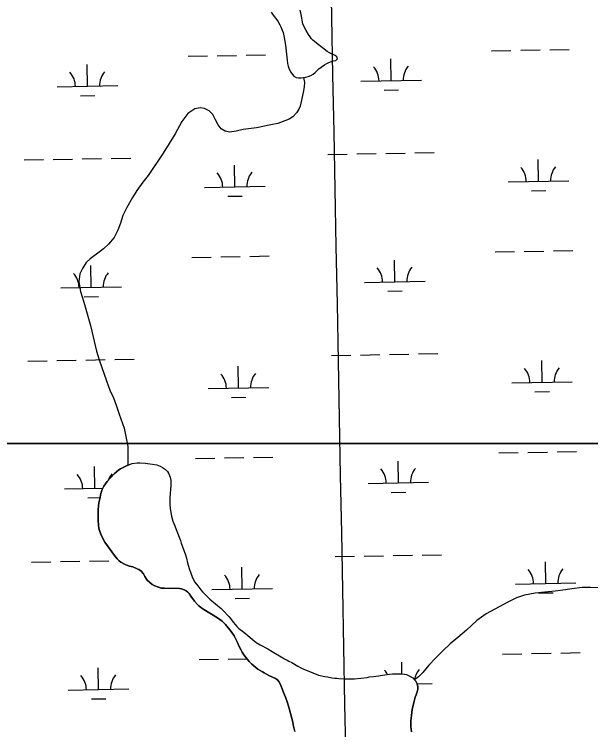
# Model space of a CAD drawing. Extents: x 3957609 to 3995875, y 234277 to 260273.
# Drawn here: x 3977198 to 3978151, y 244597 to 245780 of the extents above; entities that cross this region are included whole.
import ezdxf

# ---------------------------------------------------------------- set-up
doc = ezdxf.new("R2010")
doc.units = 0
for name, color, linetype in [('V-GRID-MAJR', 7, 'Continuous'), ('V-TOPO-SHOR', 7, 'Continuous'), ('V-WETL-SWMP', 7, 'Continuous')]:
    doc.layers.add(name, color=color, linetype=linetype)

msp = doc.modelspace()

# ---------------------------------------------------------------- linework, layer by layer
at = {"layer": 'V-GRID-MAJR'}
msp.add_spline([(3977833.033, 240002.205), (3977775.362, 243028.63), (3977659.886, 249088.434), (3977544.411, 255148.228), (3977486.607, 258181.601)], degree=3, dxfattribs=at)
at = {"layer": 'V-TOPO-SHOR'}
for points in [[(3977676.032, 245675.048), (3977679.38, 245675.699), (3977683.904, 245676.877), (3977688.438, 245678.752), (3977692.278, 245680.95), (3977695.426, 245683.625), (3977701.415, 245689.365), (3977705.265, 245692.261), (3977711.073, 245696.22), (3977714.835, 245698.495), (3977717.809, 245699.929), (3977725.384, 245702.616), (3977729.515, 245703.41), (3977732.352, 245706.167), (3977731.238, 245709.602), (3977728.473, 245711.895), (3977719.054, 245716.151), (3977715.046, 245718.385), (3977694.687, 245734.376), (3977691.773, 245736.983), (3977689.551, 245739.269), (3977686.88, 245742.572), (3977684.369, 245746.261), (3977680.273, 245753.234), (3977676.417, 245760.439), (3977675.149, 245764.189), (3977672.19, 245779.772), (3977670.428, 245786.946)], [(3977622.431, 245783.293), (3977626.017, 245778.656), (3977631.959, 245770.489), (3977634.089, 245767.271), (3977636.968, 245762.333), (3977638.707, 245758.891), (3977640.886, 245753.73), (3977642.229, 245749.98), (3977644.048, 245741.485), (3977646.198, 245729.021), (3977648.076, 245713.841), (3977649.019, 245703.879), (3977649.717, 245698.432), (3977650.745, 245694.299), (3977652.381, 245689.224), (3977654.95, 245684.135), (3977657.688, 245680.055), (3977659.904, 245677.536), (3977663.912, 245675.302), (3977667.864, 245674.624), (3977671.985, 245674.64), (3977676.032, 245675.048)], [(3977676.032, 245675.048), (3977677.541, 245666.88), (3977677.209, 245660.06), (3977675.444, 245650.621), (3977670.693, 245627.962), (3977668.446, 245622.799), (3977664.323, 245616.731), (3977658.493, 245610.456), (3977652.541, 245606.585), (3977645.281, 245603.355), (3977633.822, 245599.489), (3977622.227, 245596.863), (3977598.652, 245592.087), (3977576.349, 245589.23), (3977564.831, 245586.683), (3977554.489, 245584.97), (3977546.678, 245586.402), (3977540.065, 245590.455), (3977534.883, 245596.97), (3977530.892, 245605.172), (3977526.055, 245613.851), (3977520.093, 245619.911), (3977512.63, 245624.13), (3977505.278, 245625.324), (3977496.25, 245623.36), (3977485.05, 245615.844), (3977475.078, 245602.26), (3977463.845, 245581.866), (3977444.303, 245550.191), (3977419.405, 245512.932), (3977410.791, 245502.043), (3977400.666, 245488.458), (3977393.438, 245476.928), (3977384.122, 245460.309), (3977377.648, 245447.218), (3977373.661, 245434.397), (3977369.225, 245422.673), (3977363.081, 245410.815), (3977353.998, 245399.7), (3977345.353, 245391.992), (3977340.641, 245388.027), (3977323.55, 245375.552), (3977317.019, 245369.132), (3977310.984, 245359.445), (3977306.511, 245350.745), (3977304.998, 245337.191), (3977307.635, 245321.329), (3977313.198, 245303.719), (3977324.193, 245264.93), (3977334.132, 245222.896), (3977338.579, 245208.56), (3977350.25, 245173.796), (3977355.997, 245158.12), (3977361.866, 245145.701), (3977366.571, 245133.067), (3977371.32, 245118.338), (3977379.596, 245095.257), (3977383.002, 245078.762), (3977385.515, 245064.918), (3977385.932, 245045.597), (3977385.656, 245033.888)], [(3977385.656, 245033.888), (3977388.615, 245035.154), (3977392.662, 245036.582), (3977400.895, 245038.167), (3977405.542, 245038.097), (3977415.137, 245037.339), (3977418.383, 245036.827), (3977426.579, 245035.934), (3977433.684, 245034.437), (3977439.232, 245032.498), (3977443.076, 245030.427), (3977447.977, 245026.639), (3977451.184, 245023.495), (3977452.853, 245020.99), (3977455.544, 245014.289), (3977456.547, 245008.854), (3977456.634, 245004.051), (3977456.588, 245000.953), (3977455.046, 244980.063), (3977454.938, 244972.629), (3977455.048, 244969.528), (3977455.872, 244962.235), (3977458.17, 244949.81), (3977460.064, 244941.573), (3977463.206, 244933.936), (3977465.589, 244927.395), (3977472.608, 244909.323), (3977474.093, 244904.965), (3977481.253, 244885.961), (3977482.87, 244880.051), (3977484.619, 244872.434), (3977487.12, 244863.259), (3977489.635, 244855.168), (3977491.878, 244849.558), (3977493.833, 244845.501), (3977496.709, 244840.811), (3977501.266, 244834.55), (3977506.435, 244827.815), (3977509.331, 244824.673), (3977521.234, 244812.262), (3977540.065, 244796.808), (3977542.969, 244794.131), (3977553.498, 244783.135), (3977560.18, 244774.055), (3977566.124, 244767.151), (3977569.482, 244763.849), (3977577.449, 244757.691), (3977598.115, 244740.816), (3977604.72, 244736.849), (3977617.168, 244730.006), (3977624.078, 244725.877), (3977639.446, 244717.288), (3977644.818, 244713.958), (3977648.969, 244711.73), (3977652.039, 244709.825), (3977656.653, 244707.435), (3977666.791, 244701.555), (3977672.632, 244698.373), (3977676.634, 244696.612), (3977691.73, 244690.66), (3977700.812, 244686.81), (3977711.313, 244684.489), (3977715.951, 244683.957), (3977722.747, 244682.464), (3977728.004, 244681.768), (3977731.254, 244681.567), (3977734.654, 244681.053), (3977742.7, 244680.469), (3977756.022, 244680.432), (3977760.522, 244680.832), (3977781.463, 244682.849), (3977784.885, 244683.73), (3977792.489, 244684.704), (3977795.596, 244685.28), (3977800.407, 244685.829), (3977803.511, 244686.402), (3977806.614, 244686.669), (3977818.101, 244688.36), (3977823.219, 244688.749), (3977838.557, 244688.837), (3977843.042, 244688.307), (3977846.286, 244687.641), (3977849.52, 244686.353), (3977856.583, 244682.069), (3977859.797, 244679.234)], [(3977385.656, 245033.888), (3977382.379, 245032.488), (3977373.702, 245028.062), (3977370.605, 245026.094), (3977363.386, 245019.79), (3977357.691, 245013.744), (3977351.577, 245006.806), (3977346.259, 244999.144), (3977343.422, 244993.801), (3977341.094, 244987.086), (3977339.265, 244978.631), (3977337.921, 244971.502), (3977337.075, 244966.53), (3977336.68, 244960.687), (3977336.516, 244943.008), (3977337.315, 244934.012), (3977337.876, 244929.977), (3977338.749, 244925.936), (3977340.985, 244920.018), (3977344.596, 244912.528), (3977347.762, 244906.595), (3977363.556, 244884.833), (3977367.967, 244879.195), (3977371.48, 244875.736), (3977374.392, 244873.678), (3977381.306, 244869.704), (3977384.077, 244868.426), (3977388.241, 244867.126), (3977393.795, 244865.651), (3977401.188, 244862.756), (3977403.957, 244861.322), (3977407.635, 244858.635), (3977411.442, 244854.086), (3977413.857, 244849.714), (3977417.803, 244844.08), (3977421.314, 244840.465), (3977425.75, 244836.529), (3977430.208, 244834.294), (3977436.373, 244832.038), (3977440.848, 244830.887), (3977446.107, 244830.346), (3977471.355, 244830.135), (3977474.599, 244829.467), (3977478.604, 244828.015), (3977482.293, 244825.949), (3977484.738, 244823.743), (3977486.874, 244821.544), (3977489.918, 244817.628), (3977495.99, 244809.174), (3977500.711, 244803.527), (3977503.156, 244801.168), (3977506.369, 244798.489), (3977511.125, 244795.321), (3977534.009, 244781.667), (3977541.515, 244775.826), (3977544.88, 244772.834), (3977547.321, 244770.319), (3977556.295, 244758.881), (3977561.303, 244751.682), (3977565.374, 244744.033), (3977567.029, 244740.601), (3977569.276, 244735.3), (3977573.04, 244727.811), (3977574.701, 244724.843), (3977577.578, 244720.465), (3977581.375, 244715.142), (3977586.249, 244709.493), (3977590.524, 244705.094), (3977597.1, 244699.268), (3977600.778, 244696.425), (3977608.304, 244692.135), (3977611.067, 244690.39), (3977618.598, 244686.253), (3977629.835, 244681.286), (3977632.899, 244678.919), (3977635.336, 244676.095), (3977637.296, 244672.349), (3977641.781, 244661.13), (3977643.288, 244658.32), (3977644.773, 244653.962), (3977646.272, 244650.532), (3977649.254, 244642.434), (3977652.07, 244633.717), (3977658.525, 244608.836), (3977659.236, 244604.488), (3977661.556, 244593.611)], [(3978188.996, 244830.649), (3978150.404, 244831.522), (3978136.604, 244831.567), (3978119.518, 244829.488), (3978109.257, 244827.622), (3978091.864, 244825.55), (3978074.785, 244824.091), (3978058.944, 244822.306), (3978041.536, 244819.301), (3978028.292, 244814.843), (3978014.079, 244807.607), (3977977.827, 244788.288), (3977962.621, 244776.881), (3977945.491, 244761.158), (3977931.364, 244749.114), (3977918.808, 244738.753), (3977906.702, 244727.145), (3977894.901, 244715.379), (3977883.252, 244703.298), (3977873.465, 244691.193), (3977866.383, 244684.008), (3977859.797, 244679.234)], [(3977854.597, 244619.979), (3977855.985, 244630.183), (3977858.316, 244641.303), (3977860.774, 244650.562), (3977862.533, 244654.408), (3977864.147, 244658.877), (3977864.986, 244663.358), (3977865.046, 244667.385), (3977863.876, 244672.203), (3977861.773, 244676.728), (3977859.797, 244679.234)], [(3977854.511, 244592.717), (3977853.554, 244601.56), (3977853.755, 244604.654), (3977853.694, 244611.007), (3977854.597, 244619.979)]]:
    msp.add_lwpolyline(points, dxfattribs=at)
at = {"layer": 'V-WETL-SWMP'}
for p, q in [((3977581.266, 245712.097), (3977613.261, 245712.679)), ((3977987.107, 245719.477), (3978019.102, 245720.059)), ((3978035.099, 245720.349), (3978067.094, 245720.931)), ((3978083.092, 245721.222), (3978115.086, 245721.804)), ((3977485.282, 245710.352), (3977517.277, 245710.934)), ((3977533.274, 245711.225), (3977565.269, 245711.807)), ((3977820.915, 245670.017), (3977820.261, 245706.011)), ((3977319.09, 245660.893), (3977318.436, 245696.887)), ((3977770.923, 245669.108), (3977870.907, 245670.926)), ((3977269.098, 245659.984), (3977369.082, 245661.802)), ((3977809.198, 245654.371), (3977833.194, 245654.807)), ((3977307.373, 245645.246), (3977331.369, 245645.682)), ((3977716.272, 245548.024), (3977748.266, 245548.605)), ((3977764.264, 245548.896), (3977796.258, 245549.478)), ((3977812.256, 245549.769), (3977844.251, 245550.351)), ((3977860.248, 245550.642), (3977892.243, 245551.223)), ((3977214.447, 245538.899), (3977246.441, 245539.481)), ((3977262.439, 245539.772), (3977294.433, 245540.353)), ((3977310.431, 245540.644), (3977342.425, 245541.226)), ((3977358.423, 245541.517), (3977390.418, 245542.099)), ((3978064.453, 245503.604), (3978063.798, 245539.598)), ((3977562.628, 245494.48), (3977561.973, 245530.474)), ((3978014.461, 245502.695), (3978114.444, 245504.513)), ((3977512.636, 245493.571), (3977612.619, 245495.389)), ((3978052.735, 245487.958), (3978076.731, 245488.394)), ((3977550.91, 245478.833), (3977574.906, 245479.269)), ((3977993.155, 245386.857), (3978025.15, 245387.439)), ((3978041.148, 245387.729), (3978073.142, 245388.311)), ((3978089.14, 245388.602), (3978121.134, 245389.184)), ((3977491.33, 245377.732), (3977523.325, 245378.314)), ((3977539.322, 245378.605), (3977571.317, 245379.187)), ((3977587.315, 245379.477), (3977619.309, 245380.059)), ((3977826.963, 245337.397), (3977826.309, 245373.391)), ((3977325.138, 245328.273), (3977324.484, 245364.267)), ((3977776.971, 245336.488), (3977876.955, 245338.306)), ((3977275.146, 245327.364), (3977375.13, 245329.182)), ((3977815.246, 245321.751), (3977839.242, 245322.187)), ((3977313.421, 245312.626), (3977337.417, 245313.062)), ((3977722.32, 245215.404), (3977754.314, 245215.985)), ((3977770.312, 245216.276), (3977802.307, 245216.858)), ((3977818.304, 245217.149), (3977850.299, 245217.731)), ((3977866.296, 245218.022), (3977898.291, 245218.603)), ((3977220.495, 245206.279), (3977252.489, 245206.861)), ((3977268.487, 245207.152), (3977300.481, 245207.733)), ((3977316.479, 245208.024), (3977348.474, 245208.606)), ((3977364.471, 245208.897), (3977396.466, 245209.479)), ((3978070.501, 245170.984), (3978069.846, 245206.978)), ((3977568.676, 245161.86), (3977568.021, 245197.854)), ((3978020.509, 245170.075), (3978120.493, 245171.893)), ((3977518.684, 245160.951), (3977618.668, 245162.769)), ((3977556.958, 245146.213), (3977580.954, 245146.649)), ((3978058.783, 245155.338), (3978082.779, 245155.774)), ((3977999.204, 245054.237), (3978031.198, 245054.819)), ((3978047.196, 245055.109), (3978079.19, 245055.691)), ((3978095.188, 245055.982), (3978127.182, 245056.564)), ((3977497.378, 245045.112), (3977529.373, 245045.694)), ((3977545.371, 245045.985), (3977577.365, 245046.567)), ((3977593.363, 245046.857), (3977625.357, 245047.439)), ((3977833.011, 245004.777), (3977832.357, 245040.771)), ((3977331.186, 244995.653), (3977330.532, 245031.647)), ((3977783.02, 245003.868), (3977883.003, 245005.686)), ((3977281.194, 244994.744), (3977344.534, 244995.895)), ((3977319.469, 244980.006), (3977339.641, 244980.373)), ((3977821.294, 244989.131), (3977845.29, 244989.567)), ((3977824.352, 244884.529), (3977856.347, 244885.111)), ((3977872.344, 244885.402), (3977904.339, 244885.983)), ((3977226.543, 244873.659), (3977258.537, 244874.241)), ((3977274.535, 244874.532), (3977306.53, 244875.113)), ((3977322.527, 244875.404), (3977354.522, 244875.986)), ((3977370.519, 244876.277), (3977370.922, 244876.284)), ((3977728.368, 244882.784), (3977760.363, 244883.365)), ((3977776.36, 244883.656), (3977808.355, 244884.238)), ((3978076.549, 244838.364), (3978075.894, 244874.358)), ((3977574.724, 244829.24), (3977574.069, 244865.234)), ((3978026.557, 244837.455), (3978126.541, 244839.273)), ((3977524.732, 244828.331), (3977624.716, 244830.149)), ((3977563.006, 244813.593), (3977587.002, 244814.029)), ((3978064.831, 244822.718), (3978088.827, 244823.154)), ((3978005.252, 244721.617), (3978037.246, 244722.199)), ((3978053.244, 244722.489), (3978085.238, 244723.071)), ((3978101.236, 244723.362), (3978133.23, 244723.944)), ((3977503.427, 244712.492), (3977535.421, 244713.074)), ((3977551.419, 244713.365), (3977582.422, 244713.928)), ((3977838.756, 244688.813), (3977838.405, 244708.151)), ((3977337.234, 244663.033), (3977336.58, 244699.027)), ((3977863.69, 244672.605), (3977889.051, 244673.066)), ((3977287.243, 244662.124), (3977387.226, 244663.942)), ((3977325.517, 244647.386), (3977349.513, 244647.822))]:
    msp.add_line(p, q, dxfattribs=at)
for points in [[(3977701.415, 245689.366), (3977705.265, 245692.262), (3977711.072, 245696.219), (3977714.835, 245698.495), (3977717.809, 245699.928), (3977725.385, 245702.616), (3977729.515, 245703.411), (3977732.352, 245706.167), (3977731.237, 245709.602), (3977728.473, 245711.896), (3977719.054, 245716.151), (3977715.046, 245718.385), (3977694.687, 245734.377), (3977691.772, 245736.983), (3977689.551, 245739.269), (3977686.88, 245742.572), (3977684.369, 245746.26), (3977680.274, 245753.235), (3977676.416, 245760.44), (3977675.149, 245764.189), (3977672.19, 245779.773), (3977670.429, 245786.947)], [(3977622.432, 245783.293), (3977626.017, 245778.656), (3977631.959, 245770.488), (3977634.088, 245767.271), (3977636.969, 245762.334), (3977638.706, 245758.89), (3977640.885, 245753.73), (3977642.229, 245749.98), (3977644.048, 245741.484), (3977646.199, 245729.02), (3977648.076, 245713.84), (3977649.019, 245703.88), (3977649.717, 245698.431), (3977650.745, 245694.298), (3977652.381, 245689.223), (3977654.949, 245684.135), (3977657.687, 245680.054), (3977659.904, 245677.536), (3977663.912, 245675.302), (3977667.865, 245674.623), (3977671.984, 245674.641), (3977676.031, 245675.048), (3977679.381, 245675.699), (3977683.905, 245676.876), (3977688.439, 245678.753), (3977692.279, 245680.951), (3977695.426, 245683.625), (3977701.415, 245689.366)], [(3975789.514, 245069.841), (3978522.165, 245069.841)], [(3978522.165, 245069.841), (3975789.514, 245069.841)], [(3977556.295, 244758.881), (3977547.321, 244770.32), (3977544.879, 244772.834), (3977541.515, 244775.826), (3977534.009, 244781.667), (3977511.125, 244795.322), (3977506.369, 244798.489), (3977503.155, 244801.169), (3977500.711, 244803.528), (3977495.99, 244809.174), (3977489.917, 244817.627), (3977486.875, 244821.544), (3977484.739, 244823.744), (3977482.292, 244825.948), (3977478.604, 244828.015), (3977474.598, 244829.468), (3977471.354, 244830.135), (3977446.107, 244830.346), (3977440.848, 244830.887), (3977436.372, 244832.037), (3977430.208, 244834.295), (3977425.749, 244836.529), (3977421.313, 244840.466), (3977417.803, 244844.08), (3977413.857, 244849.714), (3977411.442, 244854.086), (3977407.635, 244858.634), (3977403.956, 244861.321), (3977401.189, 244862.755), (3977393.795, 244865.651), (3977388.24, 244867.126), (3977384.076, 244868.426), (3977381.306, 244869.705), (3977374.393, 244873.678), (3977371.48, 244875.735), (3977367.967, 244879.194), (3977363.556, 244884.834), (3977347.762, 244906.596), (3977344.595, 244912.529), (3977340.986, 244920.017), (3977338.748, 244925.936), (3977337.877, 244929.977), (3977337.316, 244934.012), (3977336.517, 244943.009), (3977336.681, 244960.686), (3977337.075, 244966.53), (3977337.922, 244971.502), (3977339.265, 244978.632), (3977341.093, 244987.086), (3977343.422, 244993.8), (3977346.259, 244999.145), (3977351.577, 245006.806), (3977357.69, 245013.744), (3977363.387, 245019.791), (3977370.606, 245026.094), (3977373.702, 245028.062), (3977382.38, 245032.488), (3977388.615, 245035.154), (3977392.663, 245036.581), (3977400.896, 245038.166), (3977405.543, 245038.098), (3977415.136, 245037.339), (3977418.382, 245036.828), (3977426.579, 245035.934), (3977433.683, 245034.437), (3977439.232, 245032.497), (3977443.075, 245030.427), (3977447.977, 245026.638), (3977451.184, 245023.494), (3977452.852, 245020.991), (3977455.543, 245014.29), (3977456.548, 245008.854), (3977456.633, 245004.051), (3977456.588, 245000.953), (3977455.046, 244980.062), (3977454.938, 244972.628), (3977455.048, 244969.529), (3977455.871, 244962.236), (3977458.169, 244949.81), (3977460.064, 244941.572), (3977463.206, 244933.936), (3977465.589, 244927.395), (3977472.608, 244909.323), (3977474.093, 244904.964), (3977481.253, 244885.961), (3977482.871, 244880.051), (3977484.62, 244872.435), (3977487.12, 244863.259), (3977489.636, 244855.167), (3977491.878, 244849.558), (3977493.833, 244845.501), (3977496.708, 244840.812), (3977501.265, 244834.55), (3977506.434, 244827.814), (3977509.331, 244824.673), (3977521.234, 244812.262), (3977540.064, 244796.808), (3977542.968, 244794.132), (3977553.497, 244783.135), (3977560.181, 244774.054), (3977566.123, 244767.151)], [(3977566.123, 244767.151), (3977569.483, 244763.849), (3977577.449, 244757.692), (3977598.116, 244740.816), (3977604.72, 244736.848), (3977617.168, 244730.006), (3977624.079, 244725.878), (3977639.446, 244717.289), (3977644.819, 244713.958), (3977648.969, 244711.729), (3977652.04, 244709.826), (3977656.653, 244707.435), (3977666.791, 244701.556), (3977672.632, 244698.373), (3977676.634, 244696.611), (3977691.729, 244690.66), (3977700.812, 244686.81), (3977711.313, 244684.489), (3977715.952, 244683.957), (3977722.747, 244682.464), (3977728.003, 244681.768), (3977731.254, 244681.566), (3977734.654, 244681.052), (3977742.701, 244680.47), (3977756.023, 244680.432), (3977760.521, 244680.831), (3977781.463, 244682.85), (3977784.884, 244683.73), (3977792.489, 244684.704), (3977795.595, 244685.279), (3977800.406, 244685.828), (3977803.512, 244686.403), (3977806.614, 244686.668), (3977818.102, 244688.36), (3977823.22, 244688.75), (3977838.557, 244688.837), (3977843.042, 244688.307), (3977846.286, 244687.641), (3977849.52, 244686.354), (3977856.584, 244682.069), (3977859.796, 244679.234), (3977861.773, 244676.727), (3977863.876, 244672.204), (3977865.045, 244667.385), (3977864.987, 244663.358), (3977864.147, 244658.878), (3977862.533, 244654.409), (3977860.773, 244650.562), (3977858.315, 244641.303), (3977855.985, 244630.183), (3977854.597, 244619.979), (3977853.693, 244611.007), (3977853.755, 244604.655), (3977853.555, 244601.56), (3977854.511, 244592.716)], [(3977661.557, 244593.612), (3977659.237, 244604.489), (3977658.525, 244608.837), (3977652.071, 244633.717), (3977649.254, 244642.433), (3977646.273, 244650.531), (3977644.774, 244653.961), (3977643.288, 244658.32), (3977641.78, 244661.13), (3977637.296, 244672.349), (3977635.336, 244676.095), (3977632.899, 244678.919), (3977629.835, 244681.287), (3977618.598, 244686.253), (3977611.068, 244690.39), (3977608.305, 244692.134), (3977600.777, 244696.426), (3977597.1, 244699.268), (3977590.523, 244705.095), (3977586.25, 244709.494), (3977581.375, 244715.142), (3977577.579, 244720.464), (3977574.7, 244724.843), (3977573.039, 244727.811), (3977569.275, 244735.301), (3977567.028, 244740.601), (3977565.374, 244744.033), (3977561.302, 244751.683), (3977556.295, 244758.881)]]:
    msp.add_lwpolyline(points, dxfattribs=at)
for centre, start, end in [((3977765.673, 245669.488), 0.269879, 41.813537), ((3977876.14, 245671.496), 140.269876, 181.813534), ((3977263.848, 245660.363), 0.269879, 41.813537), ((3977374.315, 245662.372), 140.269876, 181.813534), ((3978009.21, 245503.075), 0.269879, 41.813537), ((3978119.678, 245505.083), 140.269876, 181.813534), ((3977507.385, 245493.95), 0.269879, 41.813537), ((3977617.853, 245495.959), 140.269876, 181.813534), ((3977771.721, 245336.868), 0.269879, 41.813537), ((3977882.188, 245338.876), 140.269876, 181.813534), ((3977269.896, 245327.743), 0.269879, 41.813537), ((3977380.363, 245329.752), 140.269876, 181.813534), ((3978015.258, 245170.455), 0.269879, 41.813537), ((3978125.726, 245172.463), 140.269876, 181.813534), ((3977513.433, 245161.33), 0.269879, 41.813537), ((3977623.901, 245163.339), 140.269876, 181.813534), ((3977777.769, 245004.248), 0.269879, 41.813537), ((3977888.236, 245006.256), 140.269876, 181.813534), ((3977275.944, 244995.123), 0.269879, 41.813537), ((3977386.411, 244997.132), 140.269876, 161.249108), ((3978021.306, 244837.835), 0.269879, 41.813537), ((3978131.774, 244839.843), 140.269876, 181.813534), ((3977519.481, 244828.71), 0.269879, 41.813537), ((3977629.949, 244830.719), 140.269876, 181.813534), ((3977783.817, 244671.628), 27.521179, 41.813537), ((3977894.284, 244673.636), 140.269876, 170.467522), ((3977281.992, 244662.503), 0.269879, 41.813537), ((3977392.459, 244664.512), 140.269876, 181.813534)]:
    msp.add_arc(centre, 35.246, start, end, dxfattribs=at)

doc.saveas('drawing.dxf')
